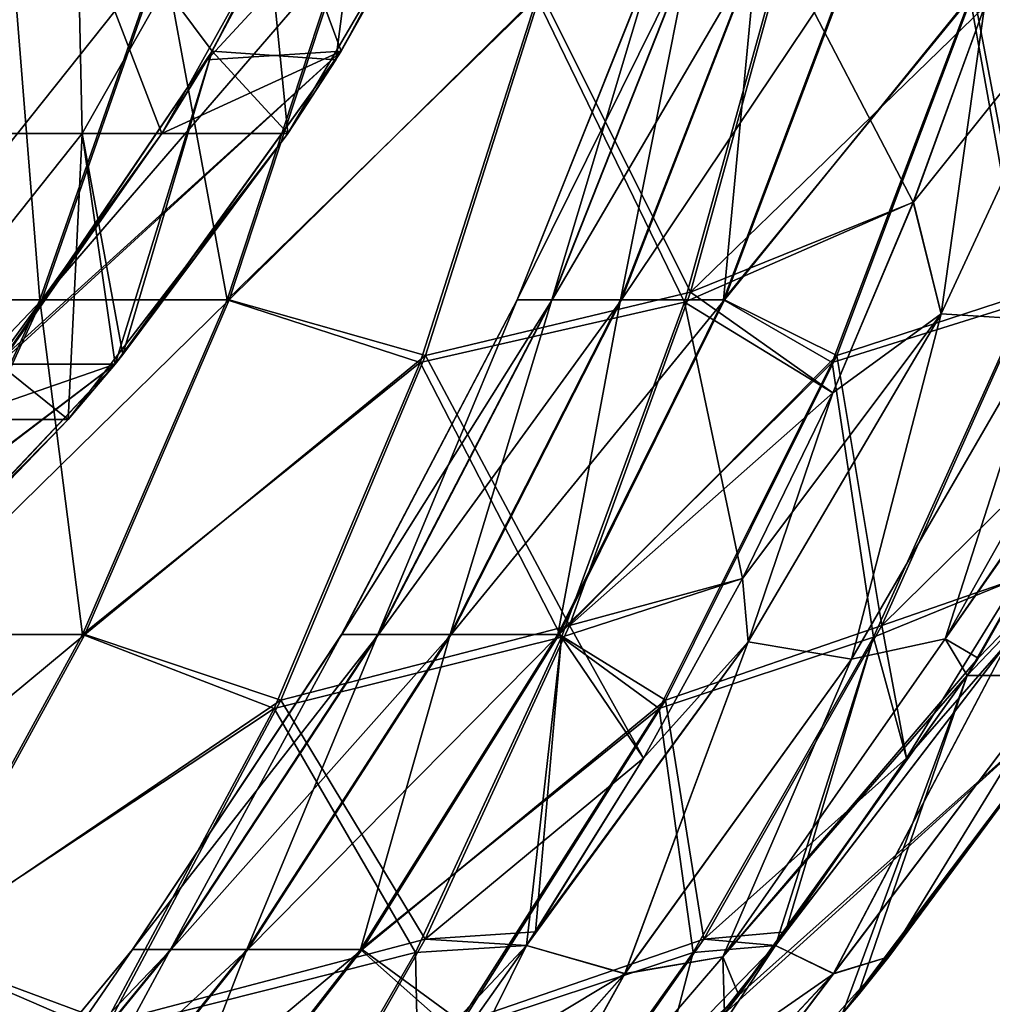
# Model space of a CAD drawing. Header units: millimetres. Extents: x -39.5 to 39.5, y -2 to 94.9.
# Tile 363 of 656: x 35.4 to 36.9, y 0.2 to 1.7. Entities that reach past the tile are written whole.
import ezdxf

# ---------------------------------------------------------------- set-up
doc = ezdxf.new("R2010")
doc.units = ezdxf.units.MM
doc.header["$LTSCALE"] = 65.185185
for name, color, linetype in [('231', 7, 'CONTINUOUS'), ('264', 7, 'CONTINUOUS'), ('265', 7, 'CONTINUOUS'), ('266', 7, 'CONTINUOUS'), ('370', 7, 'CONTINUOUS'), ('371', 7, 'CONTINUOUS'), ('376', 7, 'CONTINUOUS'), ('377', 7, 'CONTINUOUS'), ('446', 7, 'CONTINUOUS'), ('447', 7, 'CONTINUOUS'), ('448', 7, 'CONTINUOUS'), ('449', 7, 'CONTINUOUS')]:
    doc.layers.add(name, color=color, linetype=linetype)

msp = doc.modelspace()

# ---------------------------------------------------------------- linework, layer by layer
at = {"layer": '231', "linetype": 'Continuous'}
for points in [[(36.8887, 0.7077, -5.6313), (37.4025, 1.2377, -4.0978), (36.8718, 0.6811, -5.626), (36.8887, 0.7077, -5.6313)], [(36.8718, 0.6811, -5.626), (37.4025, 1.2377, -4.0978), (37.0715, 0.6811, -4.1088), (36.8718, 0.6811, -5.626)], [(37.0715, 0.6811, 4.1088), (37.1886, 1.2377, 5.7223), (36.8718, 0.6811, 5.626), (37.0715, 0.6811, 4.1088)], [(36.8718, 0.6811, 5.626), (37.1886, 1.2377, 5.7223), (36.8887, 0.7077, 5.6313), (36.8718, 0.6811, 5.626)], [(37.1886, 1.2377, -5.7223), (37.4025, 1.2377, -4.0978), (36.8887, 0.7077, -5.6313), (37.1886, 1.2377, -5.7223)], [(36.522, 0.1909, -5.5134), (37.0715, 0.6811, -4.1088), (36.4997, 0.163, -5.5061), (36.522, 0.1909, -5.5134)], [(36.4997, 0.163, -5.5061), (37.0715, 0.6811, -4.1088), (36.6811, 0.163, -4.1284), (36.4997, 0.163, -5.5061)], [(36.6811, 0.163, 4.1284), (36.8718, 0.6811, 5.626), (36.4997, 0.163, 5.5061), (36.6811, 0.163, 4.1284)], [(36.4997, 0.163, 5.5061), (36.8718, 0.6811, 5.626), (36.522, 0.191, 5.5134), (36.4997, 0.163, 5.5061)], [(36.8718, 0.6811, -5.626), (37.0715, 0.6811, -4.1088), (36.522, 0.1909, -5.5134), (36.8718, 0.6811, -5.626)], [(36.6811, 0.163, -4.1284), (37.0715, 0.6811, -4.1088), (36.7047, 0.1911, -4.1271), (36.6811, 0.163, -4.1284)], [(36.7045, 0.1909, 4.1271), (36.8718, 0.6811, 5.626), (36.6811, 0.163, 4.1284), (36.7045, 0.1909, 4.1271)], [(37.0715, 0.6811, 4.1088), (36.8718, 0.6811, 5.626), (36.7045, 0.1909, 4.1271), (37.0715, 0.6811, 4.1088)]]:
    msp.add_3dface(points, dxfattribs=at)
at = {"layer": '264', "linetype": 'Continuous'}
for points in [[(35.2101, 1.257, -8.5954), (35.4074, 1.7953, -8.6807), (35.4504, 1.257, -8.1072), (35.2101, 1.257, -8.5954)], [(35.4504, 1.257, -8.1072), (35.4074, 1.7953, -8.6807), (35.6383, 1.7953, -8.2114), (35.4504, 1.257, -8.1072)], [(35.4504, 1.257, -8.1072), (35.6383, 1.7953, -8.2114), (35.7373, 1.257, -7.6449), (35.4504, 1.257, -8.1072)], [(35.7373, 1.257, -7.6449), (35.6383, 1.7953, -8.2114), (35.9141, 1.7953, -7.7671), (35.7373, 1.257, -7.6449)], [(35.7373, 1.257, -7.6449), (35.9141, 1.7953, -7.7671), (36.2122, 1.7202, -7.3349), (35.7373, 1.257, -7.6449)], [(36.2122, 1.7202, -7.3349), (36.5886, 1.7926, -6.969), (36.4384, 1.2535, -6.8142), (36.2122, 1.7202, -7.3349)], [(36.4384, 1.2535, -6.8142), (36.5886, 1.7926, -6.969), (36.7894, 1.4069, -6.5897), (36.4384, 1.2535, -6.8142)], [(36.7894, 1.4069, -6.5897), (36.5886, 1.7926, -6.969), (36.8987, 1.7063, -6.6516), (36.7894, 1.4069, -6.5897)], [(36.0335, 1.1611, -7.1836), (35.7373, 1.257, -7.6449), (36.2122, 1.7202, -7.3349), (36.0335, 1.1611, -7.1836)], [(36.0335, 1.1611, -7.1836), (36.2122, 1.7202, -7.3349), (36.4384, 1.2535, -6.8142), (36.0335, 1.1611, -7.1836)], [(36.6658, 1.1144, -6.5179), (36.4384, 1.2535, -6.8142), (36.7894, 1.4069, -6.5897), (36.6658, 1.1144, -6.5179)], [(35.2147, 0.7438, -7.9765), (35.2101, 1.257, -8.5954), (35.4504, 1.257, -8.1072), (35.2147, 0.7438, -7.9765)], [(35.2147, 0.7438, -7.9765), (35.4504, 1.257, -8.1072), (35.5156, 0.7438, -7.4918), (35.2147, 0.7438, -7.9765)], [(35.5156, 0.7438, -7.4918), (35.4504, 1.257, -8.1072), (35.7373, 1.257, -7.6449), (35.5156, 0.7438, -7.4918)], [(35.5156, 0.7438, -7.4918), (35.7373, 1.257, -7.6449), (36.0335, 1.1611, -7.1836), (35.5156, 0.7438, -7.4918)], [(36.0335, 1.1611, -7.1836), (36.4384, 1.2535, -6.8142), (36.2502, 0.7396, -6.6202), (36.0335, 1.1611, -7.1836)], [(36.2502, 0.7396, -6.6202), (36.4384, 1.2535, -6.8142), (36.5277, 0.8298, -6.437), (36.2502, 0.7396, -6.6202)], [(36.5277, 0.8298, -6.437), (36.4384, 1.2535, -6.8142), (36.6658, 1.1144, -6.5179), (36.5277, 0.8298, -6.437)], [(35.8098, 0.6306, -6.9942), (35.5156, 0.7438, -7.4918), (36.0335, 1.1611, -7.1836), (35.8098, 0.6306, -6.9942)], [(35.8098, 0.6306, -6.9942), (36.0335, 1.1611, -7.1836), (36.2502, 0.7396, -6.6202), (35.8098, 0.6306, -6.9942)], [(36.3758, 0.5541, -6.3472), (36.2502, 0.7396, -6.6202), (36.5277, 0.8298, -6.437), (36.3758, 0.5541, -6.3472)], [(35.2514, 0.2611, -7.3093), (35.2147, 0.7438, -7.9765), (35.5156, 0.7438, -7.4918), (35.2514, 0.2611, -7.3093)], [(35.2514, 0.2611, -7.3093), (35.5156, 0.7438, -7.4918), (35.8098, 0.6306, -6.9942), (35.2514, 0.2611, -7.3093)], [(35.8098, 0.6306, -6.9942), (36.2502, 0.7396, -6.6202), (36.026, 0.2565, -6.389), (35.8098, 0.6306, -6.9942)], [(36.026, 0.2565, -6.389), (36.2502, 0.7396, -6.6202), (36.1963, 0.2672, -6.2408), (36.026, 0.2565, -6.389)], [(36.1963, 0.2672, -6.2408), (36.2502, 0.7396, -6.6202), (36.2102, 0.2881, -6.249), (36.1963, 0.2672, -6.2408)], [(36.2102, 0.2881, -6.249), (36.2502, 0.7396, -6.6202), (36.3758, 0.5541, -6.3472), (36.2102, 0.2881, -6.249)], [(35.5436, 0.1348, -6.7689), (35.2514, 0.2611, -7.3093), (35.8098, 0.6306, -6.9942), (35.5436, 0.1348, -6.7689)], [(35.5436, 0.1348, -6.7689), (35.8098, 0.6306, -6.9942), (36.026, 0.2565, -6.389), (35.5436, 0.1348, -6.7689)], [(34.9476, -0.1857, -7.0995), (35.2514, 0.2611, -7.3093), (35.5436, 0.1348, -6.7689), (34.9476, -0.1857, -7.0995)], [(36.0306, 0.0329, -6.1435), (36.026, 0.2565, -6.389), (36.1963, 0.2672, -6.2408), (36.0306, 0.0329, -6.1435)], [(35.5436, 0.1348, -6.7689), (36.026, 0.2565, -6.389), (35.7681, -0.1907, -6.1232), (35.5436, 0.1348, -6.7689)], [(35.7681, -0.1907, -6.1232), (36.026, 0.2565, -6.389), (36.0306, 0.0329, -6.1435), (35.7681, -0.1907, -6.1232)]]:
    msp.add_3dface(points, dxfattribs=at)
at = {"layer": '265', "linetype": 'Continuous'}
for points in [[(36.9696, 1.2689, -2.8504), (37.152, 1.8046, -2.7411), (36.8819, 1.7287, -2.2914), (36.9696, 1.2689, -2.8504)], [(36.1823, 1.257, -0.275), (36.397, 1.7953, -0.2644), (36.182, 1.257, 0.2691), (36.1823, 1.257, -0.275)], [(36.182, 1.257, 0.2691), (36.397, 1.7953, -0.2644), (36.3967, 1.7953, 0.2586), (36.182, 1.257, 0.2691)], [(36.182, 1.257, 0.2691), (36.3967, 1.7953, 0.2586), (36.235, 1.257, 0.8106), (36.182, 1.257, 0.2691)], [(36.2359, 1.257, -0.8165), (36.4485, 1.7953, -0.7849), (36.1823, 1.257, -0.275), (36.2359, 1.257, -0.8165)], [(36.1823, 1.257, -0.275), (36.4485, 1.7953, -0.7849), (36.397, 1.7953, -0.2644), (36.1823, 1.257, -0.275)], [(36.235, 1.257, 0.8106), (36.3967, 1.7953, 0.2586), (36.4476, 1.7953, 0.7792), (36.235, 1.257, 0.8106)], [(36.235, 1.257, 0.8106), (36.4476, 1.7953, 0.7792), (36.3407, 1.257, 1.3443), (36.235, 1.257, 0.8106)], [(36.3422, 1.257, -1.3501), (36.5507, 1.7953, -1.2978), (36.2359, 1.257, -0.8165), (36.3422, 1.257, -1.3501)], [(36.2359, 1.257, -0.8165), (36.5507, 1.7953, -1.2978), (36.4485, 1.7953, -0.7849), (36.2359, 1.257, -0.8165)], [(36.3407, 1.257, 1.3443), (36.4476, 1.7953, 0.7792), (36.5493, 1.7953, 1.2922), (36.3407, 1.257, 1.3443)], [(36.3407, 1.257, 1.3443), (36.5493, 1.7953, 1.2922), (36.4982, 1.257, 1.8651), (36.3407, 1.257, 1.3443)], [(36.5002, 1.257, -1.8707), (36.7026, 1.7953, -1.7983), (36.3422, 1.257, -1.3501), (36.5002, 1.257, -1.8707)], [(36.3422, 1.257, -1.3501), (36.7026, 1.7953, -1.7983), (36.5507, 1.7953, -1.2978), (36.3422, 1.257, -1.3501)], [(36.4982, 1.257, 1.8651), (36.5493, 1.7953, 1.2922), (36.7007, 1.7953, 1.7929), (36.4982, 1.257, 1.8651)], [(36.4982, 1.257, 1.8651), (36.7007, 1.7953, 1.7929), (36.8767, 1.7202, 2.2874), (36.4982, 1.257, 1.8651)], [(36.7026, 1.7953, -1.7983), (36.5002, 1.257, -1.8707), (36.8819, 1.7287, -2.2914), (36.7026, 1.7953, -1.7983)], [(36.8767, 1.7202, 2.2874), (37.1456, 1.7926, 2.7383), (36.9605, 1.2535, 2.8489), (36.8767, 1.7202, 2.2874)], [(36.8819, 1.7287, -2.2914), (36.5002, 1.257, -1.8707), (36.6722, 1.1719, -2.3905), (36.8819, 1.7287, -2.2914)], [(36.9696, 1.2689, -2.8504), (36.8819, 1.7287, -2.2914), (36.6722, 1.1719, -2.3905), (36.9696, 1.2689, -2.8504)], [(36.665, 1.1611, 2.3873), (36.4982, 1.257, 1.8651), (36.8767, 1.7202, 2.2874), (36.665, 1.1611, 2.3873)], [(36.665, 1.1611, 2.3873), (36.8767, 1.7202, 2.2874), (36.9605, 1.2535, 2.8489), (36.665, 1.1611, 2.3873)], [(36.741, 0.7579, -2.9875), (36.9696, 1.2689, -2.8504), (36.6722, 1.1719, -2.3905), (36.741, 0.7579, -2.9875)], [(36.741, 0.7579, -2.9875), (37.1035, 1.1145, -3.194), (36.9696, 1.2689, -2.8504), (36.741, 0.7579, -2.9875)], [(35.9132, 0.7438, -0.2884), (36.1823, 1.257, -0.275), (35.9129, 0.7438, 0.2821), (35.9132, 0.7438, -0.2884)], [(35.9129, 0.7438, 0.2821), (36.1823, 1.257, -0.275), (36.182, 1.257, 0.2691), (35.9129, 0.7438, 0.2821)], [(35.9129, 0.7438, 0.2821), (36.182, 1.257, 0.2691), (35.9684, 0.7438, 0.8499), (35.9129, 0.7438, 0.2821)], [(35.9693, 0.7438, -0.8561), (36.2359, 1.257, -0.8165), (35.9132, 0.7438, -0.2884), (35.9693, 0.7438, -0.8561)], [(35.9132, 0.7438, -0.2884), (36.2359, 1.257, -0.8165), (36.1823, 1.257, -0.275), (35.9132, 0.7438, -0.2884)], [(35.9684, 0.7438, 0.8499), (36.182, 1.257, 0.2691), (36.235, 1.257, 0.8106), (35.9684, 0.7438, 0.8499)], [(35.9684, 0.7438, 0.8499), (36.235, 1.257, 0.8106), (36.0793, 0.7438, 1.4095), (35.9684, 0.7438, 0.8499)], [(36.0808, 0.7438, -1.4156), (36.3422, 1.257, -1.3501), (35.9693, 0.7438, -0.8561), (36.0808, 0.7438, -1.4156)], [(35.9693, 0.7438, -0.8561), (36.3422, 1.257, -1.3501), (36.2359, 1.257, -0.8165), (35.9693, 0.7438, -0.8561)], [(36.0793, 0.7438, 1.4095), (36.235, 1.257, 0.8106), (36.3407, 1.257, 1.3443), (36.0793, 0.7438, 1.4095)], [(36.0793, 0.7438, 1.4095), (36.3407, 1.257, 1.3443), (36.2444, 0.7438, 1.9556), (36.0793, 0.7438, 1.4095)], [(36.2465, 0.7438, -1.9615), (36.5002, 1.257, -1.8707), (36.0808, 0.7438, -1.4156), (36.2465, 0.7438, -1.9615)], [(36.0808, 0.7438, -1.4156), (36.5002, 1.257, -1.8707), (36.3422, 1.257, -1.3501), (36.0808, 0.7438, -1.4156)], [(36.2444, 0.7438, 1.9556), (36.3407, 1.257, 1.3443), (36.4982, 1.257, 1.8651), (36.2444, 0.7438, 1.9556)], [(36.2444, 0.7438, 1.9556), (36.4982, 1.257, 1.8651), (36.665, 1.1611, 2.3873), (36.2444, 0.7438, 1.9556)], [(36.5002, 1.257, -1.8707), (36.2465, 0.7438, -1.9615), (36.6722, 1.1719, -2.3905), (36.5002, 1.257, -1.8707)], [(36.665, 1.1611, 2.3873), (36.9605, 1.2535, 2.8489), (36.7285, 0.7396, 2.9876), (36.665, 1.1611, 2.3873)], [(36.7285, 0.7396, 2.9876), (36.9605, 1.2535, 2.8489), (36.9491, 0.8298, 3.2364), (36.7285, 0.7396, 2.9876)], [(36.6722, 1.1719, -2.3905), (36.2465, 0.7438, -1.9615), (36.4097, 0.6432, -2.5147), (36.6722, 1.1719, -2.3905)], [(36.741, 0.7579, -2.9875), (36.6722, 1.1719, -2.3905), (36.4097, 0.6432, -2.5147), (36.741, 0.7579, -2.9875)], [(36.3999, 0.6306, 2.5123), (36.2444, 0.7438, 1.9556), (36.665, 1.1611, 2.3873), (36.3999, 0.6306, 2.5123)], [(36.3999, 0.6306, 2.5123), (36.665, 1.1611, 2.3873), (36.7285, 0.7396, 2.9876), (36.3999, 0.6306, 2.5123)], [(36.9492, 0.8299, -3.2364), (37.1035, 1.1145, -3.194), (36.741, 0.7579, -2.9875), (36.9492, 0.8299, -3.2364)], [(36.7791, 0.5541, 3.2838), (36.7285, 0.7396, 2.9876), (36.9491, 0.8298, 3.2364), (36.7791, 0.5541, 3.2838)], [(36.7791, 0.5542, -3.2838), (36.9492, 0.8299, -3.2364), (36.741, 0.7579, -2.9875), (36.7791, 0.5542, -3.2838)], [(36.4684, 0.2769, -3.1508), (36.741, 0.7579, -2.9875), (36.4097, 0.6432, -2.5147), (36.4684, 0.2769, -3.1508)], [(36.4684, 0.2769, -3.1508), (36.7791, 0.5542, -3.2838), (36.741, 0.7579, -2.9875), (36.4684, 0.2769, -3.1508)], [(35.5925, 0.2611, -0.3043), (35.9132, 0.7438, -0.2884), (35.5922, 0.2611, 0.2977), (35.5925, 0.2611, -0.3043)], [(35.5922, 0.2611, 0.2977), (35.9132, 0.7438, -0.2884), (35.9129, 0.7438, 0.2821), (35.5922, 0.2611, 0.2977)], [(35.5922, 0.2611, 0.2977), (35.9129, 0.7438, 0.2821), (35.6508, 0.2611, 0.8968), (35.5922, 0.2611, 0.2977)], [(35.6518, 0.2611, -0.9033), (35.9693, 0.7438, -0.8561), (35.5925, 0.2611, -0.3043), (35.6518, 0.2611, -0.9033)], [(35.5925, 0.2611, -0.3043), (35.9693, 0.7438, -0.8561), (35.9132, 0.7438, -0.2884), (35.5925, 0.2611, -0.3043)], [(35.6508, 0.2611, 0.8968), (35.9129, 0.7438, 0.2821), (35.9684, 0.7438, 0.8499), (35.6508, 0.2611, 0.8968)], [(35.6508, 0.2611, 0.8968), (35.9684, 0.7438, 0.8499), (35.7678, 0.2611, 1.4873), (35.6508, 0.2611, 0.8968)], [(35.7694, 0.2611, -1.4937), (36.0808, 0.7438, -1.4156), (35.6518, 0.2611, -0.9033), (35.7694, 0.2611, -1.4937)], [(35.6518, 0.2611, -0.9033), (36.0808, 0.7438, -1.4156), (35.9693, 0.7438, -0.8561), (35.6518, 0.2611, -0.9033)], [(35.7678, 0.2611, 1.4873), (35.9684, 0.7438, 0.8499), (36.0793, 0.7438, 1.4095), (35.7678, 0.2611, 1.4873)], [(35.7678, 0.2611, 1.4873), (36.0793, 0.7438, 1.4095), (35.942, 0.2611, 2.0635), (35.7678, 0.2611, 1.4873)], [(35.9443, 0.2611, -2.0697), (36.2465, 0.7438, -1.9615), (35.7694, 0.2611, -1.4937), (35.9443, 0.2611, -2.0697)], [(35.7694, 0.2611, -1.4937), (36.2465, 0.7438, -1.9615), (36.0808, 0.7438, -1.4156), (35.7694, 0.2611, -1.4937)], [(35.942, 0.2611, 2.0635), (36.0793, 0.7438, 1.4095), (36.2444, 0.7438, 1.9556), (35.942, 0.2611, 2.0635)], [(35.942, 0.2611, 2.0635), (36.2444, 0.7438, 1.9556), (36.3999, 0.6306, 2.5123), (35.942, 0.2611, 2.0635)], [(36.2465, 0.7438, -1.9615), (35.9443, 0.2611, -2.0697), (36.4097, 0.6432, -2.5147), (36.2465, 0.7438, -1.9615)], [(36.3999, 0.6306, 2.5123), (36.7285, 0.7396, 2.9876), (36.452, 0.2565, 3.1529), (36.3999, 0.6306, 2.5123)], [(36.452, 0.2565, 3.1529), (36.7285, 0.7396, 2.9876), (36.5781, 0.2672, 3.3402), (36.452, 0.2565, 3.1529)], [(36.5781, 0.2672, 3.3402), (36.7285, 0.7396, 2.9876), (36.5937, 0.2881, 3.3358), (36.5781, 0.2672, 3.3402)], [(36.5937, 0.2881, 3.3358), (36.7285, 0.7396, 2.9876), (36.7791, 0.5541, 3.2838), (36.5937, 0.2881, 3.3358)], [(36.4097, 0.6432, -2.5147), (35.9443, 0.2611, -2.0697), (36.0973, 0.1489, -2.6625), (36.4097, 0.6432, -2.5147)], [(36.4684, 0.2769, -3.1508), (36.4097, 0.6432, -2.5147), (36.0973, 0.1489, -2.6625), (36.4684, 0.2769, -3.1508)], [(36.0844, 0.1348, 2.6611), (35.942, 0.2611, 2.0635), (36.3999, 0.6306, 2.5123), (36.0844, 0.1348, 2.6611)], [(36.0844, 0.1348, 2.6611), (36.3999, 0.6306, 2.5123), (36.452, 0.2565, 3.1529), (36.0844, 0.1348, 2.6611)], [(36.5938, 0.2883, -3.3358), (36.7791, 0.5542, -3.2838), (36.4684, 0.2769, -3.1508), (36.5938, 0.2883, -3.3358)], [(36.5781, 0.2672, -3.3402), (36.5938, 0.2883, -3.3358), (36.4684, 0.2769, -3.1508), (36.5781, 0.2672, -3.3402)], [(36.155, -0.1688, -3.3386), (36.4684, 0.2769, -3.1508), (36.0973, 0.1489, -2.6625), (36.155, -0.1688, -3.3386)], [(36.155, -0.1688, -3.3386), (36.5781, 0.2672, -3.3402), (36.4684, 0.2769, -3.1508), (36.155, -0.1688, -3.3386)], [(35.2238, -0.1857, -0.3226), (35.5925, 0.2611, -0.3043), (35.2234, -0.1857, 0.3156), (35.2238, -0.1857, -0.3226)], [(35.2234, -0.1857, 0.3156), (35.5925, 0.2611, -0.3043), (35.5922, 0.2611, 0.2977), (35.2234, -0.1857, 0.3156)], [(35.2234, -0.1857, 0.3156), (35.5922, 0.2611, 0.2977), (35.2855, -0.1857, 0.9507), (35.2234, -0.1857, 0.3156)], [(35.2866, -0.1857, -0.9577), (35.6518, 0.2611, -0.9033), (35.2238, -0.1857, -0.3226), (35.2866, -0.1857, -0.9577)], [(35.2238, -0.1857, -0.3226), (35.6518, 0.2611, -0.9033), (35.5925, 0.2611, -0.3043), (35.2238, -0.1857, -0.3226)], [(35.2855, -0.1857, 0.9507), (35.5922, 0.2611, 0.2977), (35.6508, 0.2611, 0.8968), (35.2855, -0.1857, 0.9507)], [(35.2855, -0.1857, 0.9507), (35.6508, 0.2611, 0.8968), (35.4096, -0.1857, 1.5767), (35.2855, -0.1857, 0.9507)], [(35.4113, -0.1857, -1.5835), (35.7694, 0.2611, -1.4937), (35.2866, -0.1857, -0.9577), (35.4113, -0.1857, -1.5835)], [(35.2866, -0.1857, -0.9577), (35.7694, 0.2611, -1.4937), (35.6518, 0.2611, -0.9033), (35.2866, -0.1857, -0.9577)], [(35.4096, -0.1857, 1.5767), (35.6508, 0.2611, 0.8968), (35.7678, 0.2611, 1.4873), (35.4096, -0.1857, 1.5767)], [(35.4096, -0.1857, 1.5767), (35.7678, 0.2611, 1.4873), (35.5943, -0.1857, 2.1876), (35.4096, -0.1857, 1.5767)], [(35.5966, -0.1857, -2.1942), (35.9443, 0.2611, -2.0697), (35.4113, -0.1857, -1.5835), (35.5966, -0.1857, -2.1942)], [(35.4113, -0.1857, -1.5835), (35.9443, 0.2611, -2.0697), (35.7694, 0.2611, -1.4937), (35.4113, -0.1857, -1.5835)], [(35.5943, -0.1857, 2.1876), (35.7678, 0.2611, 1.4873), (35.942, 0.2611, 2.0635), (35.5943, -0.1857, 2.1876)], [(35.5943, -0.1857, 2.1876), (35.942, 0.2611, 2.0635), (36.0844, 0.1348, 2.6611), (35.5943, -0.1857, 2.1876)], [(35.9443, 0.2611, -2.0697), (35.5966, -0.1857, -2.1942), (36.0973, 0.1489, -2.6625), (35.9443, 0.2611, -2.0697)], [(36.3931, 0.033, -3.3912), (36.5781, 0.2672, -3.3402), (36.155, -0.1688, -3.3386), (36.3931, 0.033, -3.3912)], [(36.3929, 0.0329, 3.3912), (36.452, 0.2565, 3.1529), (36.5781, 0.2672, 3.3402), (36.3929, 0.0329, 3.3912)], [(36.0844, 0.1348, 2.6611), (36.452, 0.2565, 3.1529), (36.1342, -0.1907, 3.3429), (36.0844, 0.1348, 2.6611)], [(36.1342, -0.1907, 3.3429), (36.452, 0.2565, 3.1529), (36.3929, 0.0329, 3.3912), (36.1342, -0.1907, 3.3429)]]:
    msp.add_3dface(points, dxfattribs=at)
at = {"layer": '266', "linetype": 'Continuous'}
for points in [[(36.4477, 1.2689, 6.8151), (36.5956, 1.8046, 6.9679), (36.2182, 1.7287, 7.3324), (36.4477, 1.2689, 6.8151)], [(36.4477, 1.2689, 6.8151), (36.8988, 1.7063, 6.6516), (36.5956, 1.8046, 6.9679), (36.4477, 1.2689, 6.8151)], [(35.4533, 1.257, 8.102), (35.6411, 1.7953, 8.2064), (35.2125, 1.257, 8.5899), (35.4533, 1.257, 8.102)], [(35.2125, 1.257, 8.5899), (35.6411, 1.7953, 8.2064), (35.4097, 1.7953, 8.6754), (35.2125, 1.257, 8.5899)], [(35.7407, 1.257, 7.64), (35.9174, 1.7953, 7.7623), (35.4533, 1.257, 8.102), (35.7407, 1.257, 7.64)], [(35.4533, 1.257, 8.102), (35.9174, 1.7953, 7.7623), (35.6411, 1.7953, 8.2064), (35.4533, 1.257, 8.102)], [(35.9174, 1.7953, 7.7623), (35.7407, 1.257, 7.64), (36.2182, 1.7287, 7.3324), (35.9174, 1.7953, 7.7623)], [(36.2182, 1.7287, 7.3324), (35.7407, 1.257, 7.64), (36.0414, 1.1719, 7.1824), (36.2182, 1.7287, 7.3324)], [(36.4477, 1.2689, 6.8151), (36.2182, 1.7287, 7.3324), (36.0414, 1.1719, 7.1824), (36.4477, 1.2689, 6.8151)], [(36.7895, 1.4069, 6.5897), (36.8988, 1.7063, 6.6516), (36.4477, 1.2689, 6.8151), (36.7895, 1.4069, 6.5897)], [(36.6658, 1.1144, 6.5179), (36.7895, 1.4069, 6.5897), (36.4477, 1.2689, 6.8151), (36.6658, 1.1144, 6.5179)], [(36.2623, 0.7579, 6.6236), (36.4477, 1.2689, 6.8151), (36.0414, 1.1719, 7.1824), (36.2623, 0.7579, 6.6236)], [(36.2623, 0.7579, 6.6236), (36.6658, 1.1144, 6.5179), (36.4477, 1.2689, 6.8151), (36.2623, 0.7579, 6.6236)], [(35.2178, 0.7438, 7.971), (35.4533, 1.257, 8.102), (34.9653, 0.7438, 8.4826), (35.2178, 0.7438, 7.971)], [(34.9653, 0.7438, 8.4826), (35.4533, 1.257, 8.102), (35.2125, 1.257, 8.5899), (34.9653, 0.7438, 8.4826)], [(35.5191, 0.7438, 7.4866), (35.7407, 1.257, 7.64), (35.2178, 0.7438, 7.971), (35.5191, 0.7438, 7.4866)], [(35.2178, 0.7438, 7.971), (35.7407, 1.257, 7.64), (35.4533, 1.257, 8.102), (35.2178, 0.7438, 7.971)], [(35.7407, 1.257, 7.64), (35.5191, 0.7438, 7.4866), (36.0414, 1.1719, 7.1824), (35.7407, 1.257, 7.64)], [(36.0414, 1.1719, 7.1824), (35.5191, 0.7438, 7.4866), (35.8199, 0.6432, 6.9945), (36.0414, 1.1719, 7.1824)], [(36.2623, 0.7579, 6.6236), (36.0414, 1.1719, 7.1824), (35.8199, 0.6432, 6.9945), (36.2623, 0.7579, 6.6236)], [(36.5277, 0.8298, 6.437), (36.6658, 1.1144, 6.5179), (36.2623, 0.7579, 6.6236), (36.5277, 0.8298, 6.437)], [(36.3758, 0.5541, 6.3472), (36.5277, 0.8298, 6.437), (36.2623, 0.7579, 6.6236), (36.3758, 0.5541, 6.3472)], [(36.0413, 0.2769, 6.3953), (36.2623, 0.7579, 6.6236), (35.8199, 0.6432, 6.9945), (36.0413, 0.2769, 6.3953)], [(36.0413, 0.2769, 6.3953), (36.3758, 0.5541, 6.3472), (36.2623, 0.7579, 6.6236), (36.0413, 0.2769, 6.3953)], [(35.2552, 0.2611, 7.3038), (35.5191, 0.7438, 7.4866), (34.9372, 0.2611, 7.815), (35.2552, 0.2611, 7.3038)], [(34.9372, 0.2611, 7.815), (35.5191, 0.7438, 7.4866), (35.2178, 0.7438, 7.971), (34.9372, 0.2611, 7.815)], [(35.5191, 0.7438, 7.4866), (35.2552, 0.2611, 7.3038), (35.8199, 0.6432, 6.9945), (35.5191, 0.7438, 7.4866)], [(35.8199, 0.6432, 6.9945), (35.2552, 0.2611, 7.3038), (35.5564, 0.1489, 6.7709), (35.8199, 0.6432, 6.9945)], [(36.0413, 0.2769, 6.3953), (35.8199, 0.6432, 6.9945), (35.5564, 0.1489, 6.7709), (36.0413, 0.2769, 6.3953)], [(36.2102, 0.2882, 6.249), (36.3758, 0.5541, 6.3472), (36.0413, 0.2769, 6.3953), (36.2102, 0.2882, 6.249)], [(36.1963, 0.2672, 6.2408), (36.2102, 0.2882, 6.249), (36.0413, 0.2769, 6.3953), (36.1963, 0.2672, 6.2408)], [(35.7871, -0.1688, 6.1327), (36.0413, 0.2769, 6.3953), (35.5564, 0.1489, 6.7709), (35.7871, -0.1688, 6.1327)], [(35.7871, -0.1688, 6.1327), (36.1963, 0.2672, 6.2408), (36.0413, 0.2769, 6.3953), (35.7871, -0.1688, 6.1327)], [(35.2552, 0.2611, 7.3038), (34.9516, -0.1857, 7.0937), (35.5564, 0.1489, 6.7709), (35.2552, 0.2611, 7.3038)], [(36.0306, 0.0329, 6.1436), (36.1963, 0.2672, 6.2408), (35.7871, -0.1688, 6.1327), (36.0306, 0.0329, 6.1436)]]:
    msp.add_3dface(points, dxfattribs=at)
at = {"layer": '370', "linetype": 'Continuous'}
for points in [[(36.8319, 1.2353, -6.4427), (36.8987, 1.7063, -6.6516), (37.0799, 1.7703, -6.5111), (36.8319, 1.2353, -6.4427)], [(36.8319, 1.2353, -6.4427), (37.0799, 1.7703, -6.5111), (36.995, 1.2255, -6.2244), (36.8319, 1.2353, -6.4427)], [(36.7894, 1.4069, -6.5897), (36.8987, 1.7063, -6.6516), (36.8319, 1.2353, -6.4427), (36.7894, 1.4069, -6.5897)], [(36.6658, 1.1144, -6.5179), (36.7894, 1.4069, -6.5897), (36.8319, 1.2353, -6.4427), (36.6658, 1.1144, -6.5179)], [(37.1886, 1.2377, -5.7223), (36.8384, 0.7373, -5.8977), (37.1321, 1.2599, -5.9862), (37.1886, 1.2377, -5.7223)], [(36.8384, 0.7373, -5.8977), (36.995, 1.2255, -6.2244), (37.1321, 1.2599, -5.9862), (36.8384, 0.7373, -5.8977)], [(36.536, 0.7327, -6.3515), (36.6658, 1.1144, -6.5179), (36.8319, 1.2353, -6.4427), (36.536, 0.7327, -6.3515)], [(36.536, 0.7327, -6.3515), (36.8319, 1.2353, -6.4427), (36.6945, 0.7061, -6.1328), (36.536, 0.7327, -6.3515)], [(36.6945, 0.7061, -6.1328), (36.8319, 1.2353, -6.4427), (36.995, 1.2255, -6.2244), (36.6945, 0.7061, -6.1328)], [(36.6945, 0.7061, -6.1328), (36.995, 1.2255, -6.2244), (36.8384, 0.7373, -5.8977), (36.6945, 0.7061, -6.1328)], [(37.1886, 1.2377, -5.7223), (36.8887, 0.7077, -5.6313), (36.8384, 0.7373, -5.8977), (37.1886, 1.2377, -5.7223)], [(36.5277, 0.8298, -6.437), (36.6658, 1.1144, -6.5179), (36.536, 0.7327, -6.3515), (36.5277, 0.8298, -6.437)], [(36.3758, 0.5541, -6.3472), (36.5277, 0.8298, -6.437), (36.536, 0.7327, -6.3515), (36.3758, 0.5541, -6.3472)], [(36.1963, 0.2672, -6.2408), (36.3758, 0.5541, -6.3472), (36.536, 0.7327, -6.3515), (36.1963, 0.2672, -6.2408)], [(36.1963, 0.2672, -6.2408), (36.536, 0.7327, -6.3515), (36.3472, 0.224, -6.0207), (36.1963, 0.2672, -6.2408)], [(36.3472, 0.224, -6.0207), (36.536, 0.7327, -6.3515), (36.6945, 0.7061, -6.1328), (36.3472, 0.224, -6.0207)], [(36.8718, 0.6811, -5.626), (36.4973, 0.2497, -5.7884), (36.8384, 0.7373, -5.8977), (36.8718, 0.6811, -5.626)], [(36.4973, 0.2497, -5.7884), (36.6945, 0.7061, -6.1328), (36.8384, 0.7373, -5.8977), (36.4973, 0.2497, -5.7884)], [(36.8887, 0.7077, -5.6313), (36.8718, 0.6811, -5.626), (36.8384, 0.7373, -5.8977), (36.8887, 0.7077, -5.6313)], [(36.3472, 0.224, -6.0207), (36.6945, 0.7061, -6.1328), (36.4973, 0.2497, -5.7884), (36.3472, 0.224, -6.0207)], [(36.8718, 0.6811, -5.626), (36.522, 0.1909, -5.5134), (36.4973, 0.2497, -5.7884), (36.8718, 0.6811, -5.626)], [(36.1963, 0.2672, -6.2408), (36.2102, 0.2881, -6.249), (36.3758, 0.5541, -6.3472), (36.1963, 0.2672, -6.2408)], [(36.0306, 0.0329, -6.1435), (36.1963, 0.2672, -6.2408), (35.9572, -0.2166, -5.8916), (36.0306, 0.0329, -6.1435)], [(35.9572, -0.2166, -5.8916), (36.1963, 0.2672, -6.2408), (36.3472, 0.224, -6.0207), (35.9572, -0.2166, -5.8916)], [(36.4997, 0.163, -5.5061), (36.1126, -0.1983, -5.6617), (36.4973, 0.2497, -5.7884), (36.4997, 0.163, -5.5061)], [(36.1126, -0.1983, -5.6617), (36.3472, 0.224, -6.0207), (36.4973, 0.2497, -5.7884), (36.1126, -0.1983, -5.6617)], [(36.522, 0.1909, -5.5134), (36.4997, 0.163, -5.5061), (36.4973, 0.2497, -5.7884), (36.522, 0.1909, -5.5134)], [(35.9572, -0.2166, -5.8916), (36.3472, 0.224, -6.0207), (36.1126, -0.1983, -5.6617), (35.9572, -0.2166, -5.8916)]]:
    msp.add_3dface(points, dxfattribs=at)
at = {"layer": '371', "linetype": 'Continuous'}
for points in [[(36.9492, 0.8299, -3.2364), (36.7791, 0.5542, -3.2838), (36.935, 0.7327, -3.3211), (36.9492, 0.8299, -3.2364)], [(36.5938, 0.2883, -3.3358), (36.5781, 0.2672, -3.3402), (36.935, 0.7327, -3.3211), (36.5938, 0.2883, -3.3358)], [(36.5781, 0.2672, -3.3402), (36.667, 0.2239, -3.5918), (36.935, 0.7327, -3.3211), (36.5781, 0.2672, -3.3402)], [(36.7791, 0.5542, -3.2838), (36.5938, 0.2883, -3.3358), (36.935, 0.7327, -3.3211), (36.7791, 0.5542, -3.2838)], [(36.667, 0.2239, -3.5918), (37.0315, 0.7061, -3.5734), (36.935, 0.7327, -3.3211), (36.667, 0.2239, -3.5918)], [(36.7519, 0.2497, -3.855), (37.0893, 0.7078, -4.1081), (37.1096, 0.7373, -3.8378), (36.7519, 0.2497, -3.855)], [(36.7519, 0.2497, -3.855), (37.1096, 0.7373, -3.8378), (37.0315, 0.7061, -3.5734), (36.7519, 0.2497, -3.855)], [(36.667, 0.2239, -3.5918), (36.7519, 0.2497, -3.855), (37.0315, 0.7061, -3.5734), (36.667, 0.2239, -3.5918)], [(37.0715, 0.6811, -4.1088), (37.0893, 0.7078, -4.1081), (36.7519, 0.2497, -3.855), (37.0715, 0.6811, -4.1088)], [(36.7047, 0.1911, -4.1271), (37.0715, 0.6811, -4.1088), (36.7519, 0.2497, -3.855), (36.7047, 0.1911, -4.1271)], [(36.5781, 0.2672, -3.3402), (36.3931, 0.033, -3.3912), (36.667, 0.2239, -3.5918), (36.5781, 0.2672, -3.3402)], [(36.3474, -0.1983, -3.8778), (36.7047, 0.1911, -4.1271), (36.7519, 0.2497, -3.855), (36.3474, -0.1983, -3.8778)], [(36.3474, -0.1983, -3.8778), (36.7519, 0.2497, -3.855), (36.667, 0.2239, -3.5918), (36.3474, -0.1983, -3.8778)], [(36.3931, 0.033, -3.3912), (36.2568, -0.2166, -3.6155), (36.667, 0.2239, -3.5918), (36.3931, 0.033, -3.3912)], [(36.2568, -0.2166, -3.6155), (36.3474, -0.1983, -3.8778), (36.667, 0.2239, -3.5918), (36.2568, -0.2166, -3.6155)], [(36.6811, 0.163, -4.1284), (36.7047, 0.1911, -4.1271), (36.3474, -0.1983, -3.8778), (36.6811, 0.163, -4.1284)]]:
    msp.add_3dface(points, dxfattribs=at)
at = {"layer": '376', "linetype": 'Continuous'}
for points in [[(36.7791, 0.5541, 3.2838), (36.9491, 0.8298, 3.2364), (36.935, 0.7327, 3.3211), (36.7791, 0.5541, 3.2838)], [(36.5781, 0.2672, 3.3402), (36.7791, 0.5541, 3.2838), (36.935, 0.7327, 3.3211), (36.5781, 0.2672, 3.3402)], [(36.5781, 0.2672, 3.3402), (36.935, 0.7327, 3.3211), (36.667, 0.224, 3.5918), (36.5781, 0.2672, 3.3402)], [(36.667, 0.224, 3.5918), (36.935, 0.7327, 3.3211), (37.0315, 0.7061, 3.5734), (36.667, 0.224, 3.5918)], [(37.0715, 0.6811, 4.1088), (36.7519, 0.2497, 3.855), (37.1096, 0.7373, 3.8378), (37.0715, 0.6811, 4.1088)], [(36.7519, 0.2497, 3.855), (37.0315, 0.7061, 3.5734), (37.1096, 0.7373, 3.8378), (36.7519, 0.2497, 3.855)], [(36.667, 0.224, 3.5918), (37.0315, 0.7061, 3.5734), (36.7519, 0.2497, 3.855), (36.667, 0.224, 3.5918)], [(37.0715, 0.6811, 4.1088), (36.7045, 0.1909, 4.1271), (36.7519, 0.2497, 3.855), (37.0715, 0.6811, 4.1088)], [(36.5781, 0.2672, 3.3402), (36.5937, 0.2881, 3.3358), (36.7791, 0.5541, 3.2838), (36.5781, 0.2672, 3.3402)], [(36.3929, 0.0329, 3.3912), (36.5781, 0.2672, 3.3402), (36.2568, -0.2166, 3.6155), (36.3929, 0.0329, 3.3912)], [(36.2568, -0.2166, 3.6155), (36.5781, 0.2672, 3.3402), (36.667, 0.224, 3.5918), (36.2568, -0.2166, 3.6155)], [(36.6811, 0.163, 4.1284), (36.3474, -0.1983, 3.8778), (36.7519, 0.2497, 3.855), (36.6811, 0.163, 4.1284)], [(36.3474, -0.1983, 3.8778), (36.667, 0.224, 3.5918), (36.7519, 0.2497, 3.855), (36.3474, -0.1983, 3.8778)], [(36.7045, 0.1909, 4.1271), (36.6811, 0.163, 4.1284), (36.7519, 0.2497, 3.855), (36.7045, 0.1909, 4.1271)], [(36.2568, -0.2166, 3.6155), (36.667, 0.224, 3.5918), (36.3474, -0.1983, 3.8778), (36.2568, -0.2166, 3.6155)]]:
    msp.add_3dface(points, dxfattribs=at)
at = {"layer": '377', "linetype": 'Continuous'}
for points in [[(36.8988, 1.7063, 6.6516), (36.7895, 1.4069, 6.5897), (37.0799, 1.7703, 6.5111), (36.8988, 1.7063, 6.6516)], [(36.7895, 1.4069, 6.5897), (36.8319, 1.2353, 6.4427), (37.0799, 1.7703, 6.5111), (36.7895, 1.4069, 6.5897)], [(36.8319, 1.2353, 6.4427), (36.995, 1.2255, 6.2244), (37.0799, 1.7703, 6.5111), (36.8319, 1.2353, 6.4427)], [(36.7895, 1.4069, 6.5897), (36.6658, 1.1144, 6.5179), (36.8319, 1.2353, 6.4427), (36.7895, 1.4069, 6.5897)], [(36.8384, 0.7373, 5.8977), (37.1989, 1.2582, 5.7253), (37.1321, 1.2599, 5.9862), (36.8384, 0.7373, 5.8977)], [(36.8384, 0.7373, 5.8977), (37.1321, 1.2599, 5.9862), (36.995, 1.2255, 6.2244), (36.8384, 0.7373, 5.8977)], [(37.1886, 1.2377, 5.7223), (37.1989, 1.2582, 5.7253), (36.8384, 0.7373, 5.8977), (37.1886, 1.2377, 5.7223)], [(36.6658, 1.1144, 6.5179), (36.5277, 0.8298, 6.437), (36.8319, 1.2353, 6.4427), (36.6658, 1.1144, 6.5179)], [(36.5277, 0.8298, 6.437), (36.536, 0.7327, 6.3515), (36.8319, 1.2353, 6.4427), (36.5277, 0.8298, 6.437)], [(36.536, 0.7327, 6.3515), (36.6945, 0.7061, 6.1328), (36.8319, 1.2353, 6.4427), (36.536, 0.7327, 6.3515)], [(36.6945, 0.7061, 6.1328), (36.995, 1.2255, 6.2244), (36.8319, 1.2353, 6.4427), (36.6945, 0.7061, 6.1328)], [(36.6945, 0.7061, 6.1328), (36.8384, 0.7373, 5.8977), (36.995, 1.2255, 6.2244), (36.6945, 0.7061, 6.1328)], [(36.8887, 0.7077, 5.6313), (37.1886, 1.2377, 5.7223), (36.8384, 0.7373, 5.8977), (36.8887, 0.7077, 5.6313)], [(36.5277, 0.8298, 6.437), (36.3758, 0.5541, 6.3472), (36.536, 0.7327, 6.3515), (36.5277, 0.8298, 6.437)], [(36.2102, 0.2882, 6.249), (36.1963, 0.2672, 6.2408), (36.536, 0.7327, 6.3515), (36.2102, 0.2882, 6.249)], [(36.1963, 0.2672, 6.2408), (36.3472, 0.2239, 6.0207), (36.536, 0.7327, 6.3515), (36.1963, 0.2672, 6.2408)], [(36.3758, 0.5541, 6.3472), (36.2102, 0.2882, 6.249), (36.536, 0.7327, 6.3515), (36.3758, 0.5541, 6.3472)], [(36.3472, 0.2239, 6.0207), (36.6945, 0.7061, 6.1328), (36.536, 0.7327, 6.3515), (36.3472, 0.2239, 6.0207)], [(36.4973, 0.2497, 5.7884), (36.8887, 0.7077, 5.6313), (36.8384, 0.7373, 5.8977), (36.4973, 0.2497, 5.7884)], [(36.4973, 0.2497, 5.7884), (36.8384, 0.7373, 5.8977), (36.6945, 0.7061, 6.1328), (36.4973, 0.2497, 5.7884)], [(36.3472, 0.2239, 6.0207), (36.4973, 0.2497, 5.7884), (36.6945, 0.7061, 6.1328), (36.3472, 0.2239, 6.0207)], [(36.8718, 0.6811, 5.626), (36.8887, 0.7077, 5.6313), (36.4973, 0.2497, 5.7884), (36.8718, 0.6811, 5.626)], [(36.522, 0.191, 5.5134), (36.8718, 0.6811, 5.626), (36.4973, 0.2497, 5.7884), (36.522, 0.191, 5.5134)], [(36.1963, 0.2672, 6.2408), (36.0306, 0.0329, 6.1436), (36.3472, 0.2239, 6.0207), (36.1963, 0.2672, 6.2408)], [(36.1126, -0.1983, 5.6617), (36.522, 0.191, 5.5134), (36.4973, 0.2497, 5.7884), (36.1126, -0.1983, 5.6617)], [(36.1126, -0.1983, 5.6617), (36.4973, 0.2497, 5.7884), (36.3472, 0.2239, 6.0207), (36.1126, -0.1983, 5.6617)], [(36.0306, 0.0329, 6.1436), (35.9572, -0.2166, 5.8916), (36.3472, 0.2239, 6.0207), (36.0306, 0.0329, 6.1436)], [(35.9572, -0.2166, 5.8916), (36.1126, -0.1983, 5.6617), (36.3472, 0.2239, 6.0207), (35.9572, -0.2166, 5.8916)], [(36.4997, 0.163, 5.5061), (36.522, 0.191, 5.5134), (36.1126, -0.1983, 5.6617), (36.4997, 0.163, 5.5061)]]:
    msp.add_3dface(points, dxfattribs=at)
at = {"layer": '446', "linetype": 'Continuous'}
for points in [[(35.0487, 1.9855, -6.378), (35.1999, 1.512, -5.8523), (35.4553, 1.9855, -5.9354), (35.0487, 1.9855, -6.378)], [(35.1999, 1.512, -5.8523), (35.6372, 1.512, -5.4379), (35.4553, 1.9855, -5.9354), (35.1999, 1.512, -5.8523)], [(35.4553, 1.9855, -5.9354), (35.6372, 1.512, -5.4379), (35.7146, 1.638, -5.4655), (35.4553, 1.9855, -5.9354)], [(35.9004, 1.9855, -5.529), (35.4553, 1.9855, -5.9354), (35.7146, 1.638, -5.4655), (35.9004, 1.9855, -5.529)], [(35.6372, 1.512, -5.4379), (35.1999, 1.512, -5.8523), (35.3995, 1.1733, -5.3494), (35.6372, 1.512, -5.4379)]]:
    msp.add_3dface(points, dxfattribs=at)
at = {"layer": '447', "linetype": 'Continuous'}
for points in [[(35.5052, 1.9855, 2.9107), (35.2746, 1.9855, 2.3558), (35.2451, 1.512, 2.9199), (35.5052, 1.9855, 2.9107)], [(35.5152, 1.512, 3.4575), (35.5052, 1.9855, 2.9107), (35.2451, 1.512, 2.9199), (35.5152, 1.512, 3.4575)], [(35.2746, 1.9855, -2.3558), (35.5052, 1.9855, -2.9107), (35.2451, 1.512, -2.9199), (35.2746, 1.9855, -2.3558)], [(35.2451, 1.512, -2.9199), (35.5052, 1.9855, -2.9107), (35.5152, 1.512, -3.4575), (35.2451, 1.512, -2.9199)], [(35.7834, 1.9855, 3.4434), (35.5052, 1.9855, 2.9107), (35.5152, 1.512, 3.4575), (35.7834, 1.9855, 3.4434)], [(35.5052, 1.9855, -2.9107), (35.7834, 1.9855, -3.4434), (35.5152, 1.512, -3.4575), (35.5052, 1.9855, -2.9107)], [(35.8303, 1.512, 3.971), (35.7834, 1.9855, 3.4434), (35.5152, 1.512, 3.4575), (35.8303, 1.512, 3.971)], [(35.5152, 1.512, -3.4575), (35.7834, 1.9855, -3.4434), (35.8303, 1.512, -3.971), (35.5152, 1.512, -3.4575)], [(36.1081, 1.9855, 3.9511), (35.7834, 1.9855, 3.4434), (35.9122, 1.638, 3.9644), (36.1081, 1.9855, 3.9511)], [(35.9122, 1.638, 3.9644), (35.7834, 1.9855, 3.4434), (35.8303, 1.512, 3.971), (35.9122, 1.638, 3.9644)], [(35.7834, 1.9855, -3.4434), (36.1081, 1.9854, -3.9511), (35.8303, 1.512, -3.971), (35.7834, 1.9855, -3.4434)], [(35.8303, 1.512, -3.971), (36.1081, 1.9854, -3.9511), (35.9039, 1.6248, -3.965), (35.8303, 1.512, -3.971)], [(35.5152, 1.512, 3.4575), (35.2451, 1.512, 2.9199), (35.166, 1.0736, 3.441), (35.5152, 1.512, 3.4575)], [(35.4936, 1.0736, 4.0039), (35.5152, 1.512, 3.4575), (35.166, 1.0736, 3.441), (35.4936, 1.0736, 4.0039)], [(35.2451, 1.512, -2.9199), (35.5152, 1.512, -3.4575), (35.166, 1.0736, -3.441), (35.2451, 1.512, -2.9199)], [(35.166, 1.0736, -3.441), (35.5152, 1.512, -3.4575), (35.4936, 1.0736, -4.0039), (35.166, 1.0736, -3.441)], [(35.5656, 1.1584, 3.9963), (35.5152, 1.512, 3.4575), (35.4936, 1.0736, 4.0039), (35.5656, 1.1584, 3.9963)], [(35.5152, 1.512, -3.4575), (35.8303, 1.512, -3.971), (35.4936, 1.0736, -4.0039), (35.5152, 1.512, -3.4575)], [(35.4936, 1.0736, -4.0039), (35.8303, 1.512, -3.971), (35.5656, 1.1584, -3.9963), (35.4936, 1.0736, -4.0039)], [(35.8303, 1.512, 3.971), (35.5152, 1.512, 3.4575), (35.5778, 1.1733, 3.995), (35.8303, 1.512, 3.971)], [(35.5778, 1.1733, 3.995), (35.5152, 1.512, 3.4575), (35.5656, 1.1584, 3.9963), (35.5778, 1.1733, 3.995)], [(35.5656, 1.1584, -3.9963), (35.8303, 1.512, -3.971), (35.5777, 1.1731, -3.995), (35.5656, 1.1584, -3.9963)], [(35.166, 1.0736, -3.441), (35.4936, 1.0736, -4.0039), (35.1026, 0.6776, -4.0455), (35.166, 1.0736, -3.441)], [(35.1026, 0.6776, -4.0455), (35.4936, 1.0736, -4.0039), (35.1689, 0.7382, -4.0383), (35.1026, 0.6776, -4.0455)], [(35.4936, 1.0736, 4.0039), (35.166, 1.0736, 3.441), (35.184, 0.7523, 4.0366), (35.4936, 1.0736, 4.0039)], [(35.1689, 0.7382, -4.0383), (35.4936, 1.0736, -4.0039), (35.1839, 0.7523, -4.0367), (35.1689, 0.7382, -4.0383)]]:
    msp.add_3dface(points, dxfattribs=at)
at = {"layer": '448', "linetype": 'Continuous'}
for points in [[(35.4553, 1.9855, 5.9354), (35.1999, 1.512, 5.8523), (35.0487, 1.9855, 6.378), (35.4553, 1.9855, 5.9354)], [(35.6372, 1.512, 5.4379), (35.1999, 1.512, 5.8523), (35.4553, 1.9855, 5.9354), (35.6372, 1.512, 5.4379)], [(35.9004, 1.9854, 5.529), (35.6372, 1.512, 5.4379), (35.4553, 1.9855, 5.9354), (35.9004, 1.9854, 5.529)], [(35.7067, 1.6248, 5.4627), (35.6372, 1.512, 5.4379), (35.9004, 1.9854, 5.529), (35.7067, 1.6248, 5.4627)], [(35.6372, 1.512, 5.4379), (35.3204, 1.0736, 5.319), (35.1999, 1.512, 5.8523), (35.6372, 1.512, 5.4379)], [(35.388, 1.1584, 5.3449), (35.3204, 1.0736, 5.319), (35.6372, 1.512, 5.4379), (35.388, 1.1584, 5.3449)], [(35.3993, 1.1731, 5.3493), (35.388, 1.1584, 5.3449), (35.6372, 1.512, 5.4379), (35.3993, 1.1731, 5.3493)]]:
    msp.add_3dface(points, dxfattribs=at)
at = {"layer": '449', "linetype": 'Continuous'}
for points in [[(36.1815, 2.138, 3.9478), (35.9122, 1.638, 3.9644), (35.7067, 1.6248, 5.4627), (36.1815, 2.138, 3.9478)], [(36.1815, 2.138, 3.9478), (35.7067, 1.6248, 5.4627), (35.9004, 1.9854, 5.529), (36.1815, 2.138, 3.9478)], [(35.9004, 1.9855, -5.529), (35.7146, 1.638, -5.4655), (35.9704, 2.138, -5.5512), (35.9004, 1.9855, -5.529)], [(35.9704, 2.138, -5.5512), (35.7146, 1.638, -5.4655), (35.9039, 1.6248, -3.965), (35.9704, 2.138, -5.5512)], [(36.1081, 1.9854, -3.9511), (35.9704, 2.138, -5.5512), (35.9039, 1.6248, -3.965), (36.1081, 1.9854, -3.9511)], [(36.1815, 2.138, 3.9478), (36.1081, 1.9855, 3.9511), (35.9122, 1.638, 3.9644), (36.1815, 2.138, 3.9478)], [(35.3995, 1.1733, -5.3494), (35.388, 1.1584, -5.3449), (35.7146, 1.638, -5.4655), (35.3995, 1.1733, -5.3494)], [(35.7146, 1.638, -5.4655), (35.388, 1.1584, -5.3449), (35.5656, 1.1584, -3.9963), (35.7146, 1.638, -5.4655)], [(35.9122, 1.638, 3.9644), (35.5656, 1.1584, 3.9963), (35.388, 1.1584, 5.3449), (35.9122, 1.638, 3.9644)], [(35.9122, 1.638, 3.9644), (35.388, 1.1584, 5.3449), (35.3993, 1.1731, 5.3493), (35.9122, 1.638, 3.9644)], [(35.9122, 1.638, 3.9644), (35.3993, 1.1731, 5.3493), (35.6372, 1.512, 5.4379), (35.9122, 1.638, 3.9644)], [(35.6372, 1.512, -5.4379), (35.3995, 1.1733, -5.3494), (35.7146, 1.638, -5.4655), (35.6372, 1.512, -5.4379)], [(35.7146, 1.638, -5.4655), (35.5656, 1.1584, -3.9963), (35.5777, 1.1731, -3.995), (35.7146, 1.638, -5.4655)], [(35.9122, 1.638, 3.9644), (35.5778, 1.1733, 3.995), (35.5656, 1.1584, 3.9963), (35.9122, 1.638, 3.9644)], [(35.8303, 1.512, -3.971), (35.7146, 1.638, -5.4655), (35.5777, 1.1731, -3.995), (35.8303, 1.512, -3.971)], [(35.9122, 1.638, 3.9644), (35.8303, 1.512, 3.971), (35.5778, 1.1733, 3.995), (35.9122, 1.638, 3.9644)], [(35.9122, 1.638, 3.9644), (35.6372, 1.512, 5.4379), (35.7067, 1.6248, 5.4627), (35.9122, 1.638, 3.9644)], [(35.7146, 1.638, -5.4655), (35.8303, 1.512, -3.971), (35.9039, 1.6248, -3.965), (35.7146, 1.638, -5.4655)], [(35.5656, 1.1584, 3.9963), (35.1689, 0.7381, 4.0383), (35.0157, 0.7381, 5.2017), (35.5656, 1.1584, 3.9963)], [(35.5656, 1.1584, 3.9963), (35.0157, 0.7381, 5.2017), (35.0297, 0.7522, 5.2071), (35.5656, 1.1584, 3.9963)], [(35.5656, 1.1584, 3.9963), (35.0297, 0.7522, 5.2071), (35.3204, 1.0736, 5.319), (35.5656, 1.1584, 3.9963)], [(35.5656, 1.1584, 3.9963), (35.184, 0.7523, 4.0366), (35.1689, 0.7381, 4.0383), (35.5656, 1.1584, 3.9963)], [(35.4936, 1.0736, -4.0039), (35.388, 1.1584, -5.3449), (35.1839, 0.7523, -4.0367), (35.4936, 1.0736, -4.0039)], [(35.5656, 1.1584, 3.9963), (35.4936, 1.0736, 4.0039), (35.184, 0.7523, 4.0366), (35.5656, 1.1584, 3.9963)], [(35.5656, 1.1584, 3.9963), (35.3204, 1.0736, 5.319), (35.388, 1.1584, 5.3449), (35.5656, 1.1584, 3.9963)], [(35.388, 1.1584, -5.3449), (35.4936, 1.0736, -4.0039), (35.5656, 1.1584, -3.9963), (35.388, 1.1584, -5.3449)]]:
    msp.add_3dface(points, dxfattribs=at)

doc.saveas('drawing.dxf')
